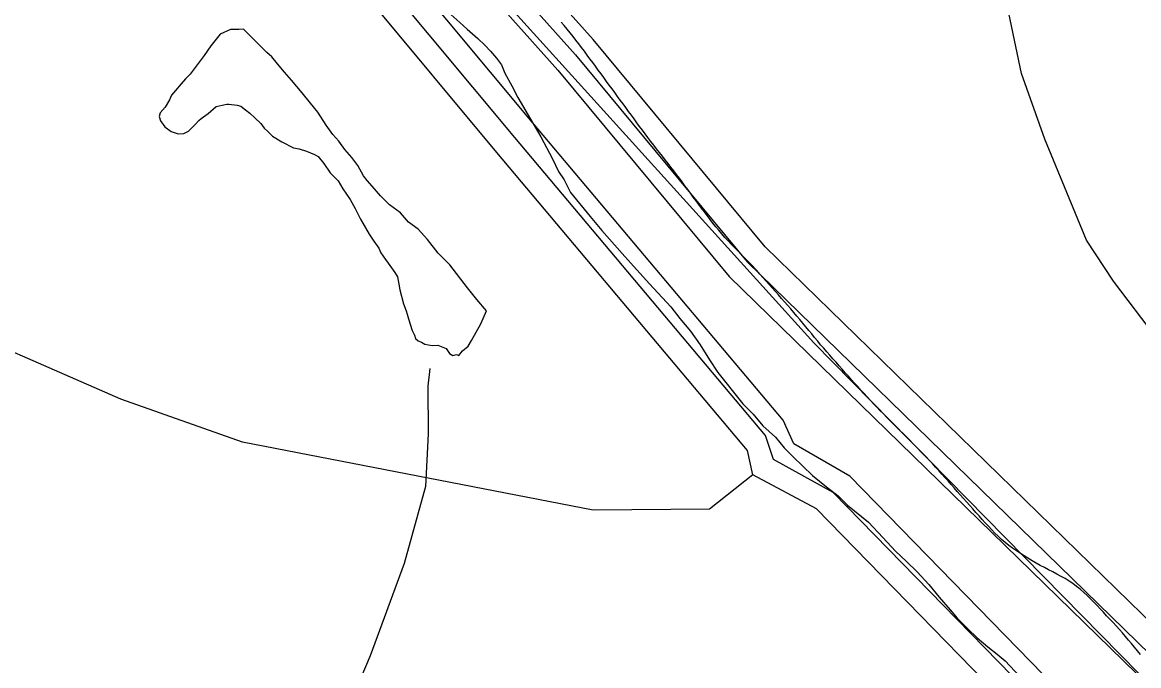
# Model space of a CAD drawing. Extents: x 2206922 to 2357709, y 510027 to 673830.
# Drawn here: x 2304412 to 2306327, y 574297 to 575400 of the extents above; entities that cross this region are included whole.
import ezdxf

# ---------------------------------------------------------------- set-up
doc = ezdxf.new("R2010")
doc.units = 0
for name, color, linetype in [('Exist Boundary Land Use Reservation Military US Department of Defense', 7, 'Continuous'), ('Exist Boundary Political City Limit New', 7, 'Continuous'), ('Exist Hydrographic Buffer Line', 7, 'Continuous'), ('Exist Hydrographic Creek Single Shore', 7, 'Continuous'), ('Exist Hydrographic Misc Water Feature', 7, 'Continuous'), ('Exist Hydrographic River Shore', 7, 'Continuous'), ('Exist Road Non-System Type 51', 7, 'Continuous'), ('Map Preparation Boundary City Limit Buffer Line', 7, 'Continuous')]:
    doc.layers.add(name, color=color, linetype=linetype)

msp = doc.modelspace()

# ---------------------------------------------------------------- linework, layer by layer
at = {"layer": 'Exist Boundary Land Use Reservation Military US Department of Defense'}
msp.add_lwpolyline([(2304908.4, 575801.8), (2305032.3, 575666.3), (2305769.9, 574850.7), (2306656, 573948.8), (2306901.3, 573788.3)], dxfattribs=at)
at = {"layer": 'Exist Boundary Political City Limit New'}
for points in [[(2305682.5, 574962.6), (2305677, 574968.6), (2305671.8, 574974.6), (2305661.5, 574985.3), (2305655.8, 574991.1), (2305650.2, 574996.8), (2305644.8, 575002.6), (2305639.2, 575008.3), (2305633.5, 575014.1), (2305628, 575019.9), (2305622.8, 575025.8), (2305617.2, 575031.6), (2305612, 575037.6), (2305606.8, 575043.7), (2305601.8, 575049.8), (2305596.8, 575056.1), (2305591.8, 575062.4), (2305587, 575068.8), (2305582, 575075.2), (2305577.2, 575081.6), (2305572.5, 575087.9), (2305567.8, 575094.4), (2305563, 575100.8), (2305558.2, 575107.2), (2305553.5, 575113.7), (2305548.8, 575120.2), (2305544, 575126.6), (2305539.2, 575133.1), (2305534.5, 575139.4), (2305529.5, 575145.8), (2305524.8, 575152.1), (2305519.8, 575158.4), (2305514.8, 575164.8), (2305510, 575171.1), (2305505, 575177.4), (2305500, 575183.6), (2305495.2, 575189.9), (2305490.2, 575196.3), (2305485.2, 575202.6), (2305480.5, 575209), (2305475.8, 575215.4), (2305471, 575221.8), (2305466.2, 575228.2), (2305461.5, 575234.7), (2305456.8, 575241.1), (2305452, 575247.6), (2305447.2, 575254.1), (2305442.5, 575260.5), (2305437.8, 575267), (2305433, 575273.4), (2305428.5, 575279.9), (2305423.8, 575286.4), (2305419, 575292.8), (2305414.2, 575299.2), (2305409.5, 575305.6), (2305404.8, 575312.1), (2305400, 575318.5), (2305395.2, 575325), (2305390.5, 575331.4), (2305385.8, 575337.9), (2305381, 575344.4), (2305376.2, 575350.8), (2305371.5, 575357.2), (2305366.5, 575363.6), (2305361.8, 575369.9), (2305356.8, 575376.2), (2305351.8, 575382.5), (2305346.8, 575388.7), (2305341.5, 575394.8), (2305336.2, 575400.7)], [(2306244.2, 574411.7), (2306238.5, 574417.2), (2306232.8, 574422.6), (2306226.8, 574427.8), (2306220.5, 574432.8), (2306214, 574437.5), (2306207.5, 574441.9), (2306200.8, 574446.1), (2306193.8, 574450), (2306186.8, 574453.8), (2306179.5, 574457.6), (2306172.5, 574461.2), (2306165.2, 574465), (2306158.2, 574468.8), (2306151.2, 574472.6), (2306144.2, 574476.7), (2306130.8, 574485.2), (2306124, 574489.5), (2306117.2, 574493.9), (2306110.5, 574498.4), (2306104, 574503.2), (2306097.8, 574508.1), (2306091.8, 574513.3), (2306086, 574518.8), (2306080.2, 574524.3), (2306074.8, 574530.1), (2306069.2, 574535.9), (2306063.8, 574541.8), (2306058.5, 574547.8), (2306053.2, 574553.8), (2306047.8, 574559.8), (2306042.5, 574565.8), (2306037.2, 574571.8), (2306031.8, 574577.8), (2306026.5, 574583.6), (2306021, 574589.6), (2306015.8, 574595.6), (2306010.5, 574601.6), (2306005.2, 574607.6), (2306000, 574613.6), (2305994.5, 574619.6), (2305989.2, 574625.6), (2305984, 574631.5), (2305978.5, 574637.4), (2305973.2, 574643.4), (2305967.8, 574649.2), (2305962.2, 574655), (2305956.8, 574660.8), (2305951, 574666.5), (2305945.5, 574672.2), (2305939.8, 574677.9), (2305934.2, 574683.6), (2305928.5, 574689.2), (2305922.8, 574694.9), (2305917.2, 574700.5), (2305911.5, 574706.1), (2305905.8, 574711.8), (2305900.2, 574717.4), (2305894.5, 574723.1), (2305889, 574728.8), (2305883.2, 574734.6), (2305877.8, 574740.3), (2305872.2, 574746.1), (2305866.8, 574751.9), (2305861.5, 574757.8), (2305856, 574763.7), (2305850.5, 574769.6), (2305845.2, 574775.5), (2305839.8, 574781.4), (2305834.5, 574787.3), (2305829, 574793.3), (2305823.8, 574799.2), (2305818.5, 574805.2), (2305813, 574811.2), (2305807.8, 574817.2), (2305802.5, 574823.2), (2305797.2, 574829.2), (2305792, 574835.2), (2305786.8, 574841.3), (2305781.5, 574847.4), (2305776.5, 574853.5), (2305771.2, 574859.7), (2305766.2, 574865.8), (2305761, 574871.9), (2305756, 574878.1), (2305750.8, 574884.2), (2305745.8, 574890.4), (2305740.5, 574896.6), (2305735.2, 574902.6), (2305730.2, 574908.7), (2305725, 574914.8), (2305719.5, 574920.8), (2305714.2, 574926.8), (2305709, 574932.8), (2305703.8, 574938.7), (2305698.5, 574944.7), (2305693, 574950.6), (2305687.8, 574956.6), (2305682.5, 574962.6)], [(2306329.8, 574316), (2306324.8, 574322.2), (2306319.8, 574328.4), (2306314.5, 574334.6), (2306309.5, 574340.8), (2306304.2, 574346.9), (2306299, 574353), (2306293.8, 574358.9), (2306288.2, 574364.9), (2306283, 574370.7), (2306277.5, 574376.6), (2306272, 574382.5), (2306266.5, 574388.4), (2306261, 574394.4), (2306255.5, 574400.2), (2306250, 574406), (2306244.2, 574411.7)]]:
    msp.add_lwpolyline(points, dxfattribs=at)
at = {"layer": 'Exist Hydrographic Buffer Line'}
for points in [[(2300867.3, 579578.6), (2301645.5, 579388.8), (2301915.1, 579278), (2302124, 579135.4), (2302277, 578931.1), (2302463.4, 578496.9), (2302527.4, 578430.9), (2302677.5, 578176), (2303727.1, 577108.2), (2303903.9, 576918.9), (2304150.2, 576693.6), (2304426.2, 576456.1), (2304701.8, 576152.7), (2304792.4, 576024), (2304953.6, 575800.4), (2305360.8, 575344.7), (2305655.5, 574989.7), (2307819.2, 572880.8), (2307961.3, 572692.2), (2308367.4, 572421.9), (2308632.6, 572285.3)], [(2307829.6, 572652.2), (2307342.6, 573143.5), (2306887.4, 573566), (2306818.1, 573617.1), (2306459.1, 573968.1), (2306180.6, 574206.8), (2305802.9, 574593.9), (2305700.4, 574650.5), (2305686.8, 574691.9), (2305256.8, 575202.8), (2305037.8, 575466.2), (2304918.7, 575590.8), (2304581.4, 575980.1), (2304050.1, 576582.4), (2303274.6, 577333.7), (2302654.1, 577998.3), (2302595.7, 578079.2), (2302513.2, 578191.5), (2302174.9, 578860.6), (2301990.8, 579065.7), (2301618, 579231.6), (2300673.5, 579390.2), (2299998.5, 579350.7)], [(2302414.8, 578475.1), (2302495.8, 578405.9), (2302643, 578155.7), (2303698.4, 577080.5), (2303874.6, 576891.6), (2304123.1, 576664), (2304398.1, 576427.4), (2304670.6, 576127.7), (2304759.6, 576001), (2304921.2, 575777), (2305330.7, 575318.6), (2305624.7, 574964.2), (2307789, 572854.3)], [(2307876.2, 572691.5), (2307370.9, 573171.7), (2306914.7, 573595.4), (2306843.9, 573647.8), (2306487.1, 573996.7), (2306207.9, 574236.1), (2305831.4, 574621.8), (2305735.6, 574677.1), (2305717.4, 574717.7), (2305287.4, 575228.5), (2305068.6, 575491.8), (2304948.4, 575617.8), (2304611.5, 576006.3), (2304080, 576608.9), (2303303.1, 577361.7), (2302685.1, 578023.8), (2302627.9, 578102.6), (2302547.5, 578212.4), (2302414.8, 578475.1)]]:
    msp.add_lwpolyline(points, dxfattribs=at)
at = {"layer": 'Exist Hydrographic Creek Single Shore'}
msp.add_lwpolyline([(2305665.1, 574624), (2305591.1, 574565.2), (2305391.1, 574563.6), (2304790.1, 574680.5), (2304581.2, 574754.1), (2304230.1, 574907.2), (2304155.1, 574914)], dxfattribs=at)
at = {"layer": 'Exist Hydrographic Misc Water Feature'}
for points in [[(2305116.6, 575441.9), (2305162.7, 575400.4), (2305175.2, 575388.8), (2305193.5, 575372.7), (2305205.6, 575361.1), (2305215.2, 575351.1), (2305225.7, 575339), (2305233.9, 575327.3), (2305239.6, 575313.4), (2305252.1, 575291.7), (2305262.4, 575271.5), (2305301.3, 575204), (2305321.4, 575166.5), (2305331.9, 575144.6), (2305341.7, 575130.5), (2305352.2, 575108.7), (2305386.4, 575067.1), (2305406.3, 575043.4), (2305441, 575003.7), (2305455.3, 574987.8), (2305487.7, 574952.1), (2305524.4, 574912.5), (2305540.2, 574892.6), (2305558.3, 574870.9), (2305574.7, 574847.3), (2305590.9, 574821.4), (2305605, 574799.7), (2305647.9, 574745.9), (2305665.9, 574728.2), (2305682.1, 574708.3), (2305704.3, 574688.7), (2305718.8, 574670.7), (2305734.4, 574655), (2305767.4, 574623.2), (2305791.4, 574603.8), (2305811.3, 574587.9)], [(2305208.2, 574905.3), (2305192, 574925.2), (2305175.8, 574945.1), (2305145.3, 574984.5), (2305125.2, 575004.2), (2305107.1, 575028), (2305090.9, 575045.9), (2305074.7, 575057.6), (2305060.8, 575073.5), (2305042.1, 575087.3), (2305026.6, 575103), (2305016.3, 575115.1), (2305004, 575129.1), (2304997.6, 575137), (2304987.6, 575154.7), (2304977.6, 575168.8), (2304965.2, 575182.4), (2304955.4, 575196.5), (2304944.9, 575208.2), (2304933.3, 575224.1), (2304918.9, 575246.1), (2304906.8, 575261.8), (2304892.2, 575279.7), (2304874.2, 575301.5), (2304862.1, 575315.1), (2304850, 575329.1), (2304840, 575341.1), (2304831.6, 575348.9), (2304811.5, 575368.6), (2304803.5, 575376.7), (2304791.4, 575388.6), (2304783.4, 575388.2), (2304769.2, 575388.3), (2304751.4, 575380), (2304735.6, 575360.1), (2304723.9, 575343.6), (2304714.1, 575329.7), (2304699.9, 575311.6), (2304692.1, 575303.4), (2304684.5, 575295.2), (2304674.9, 575283.3), (2304668.3, 575275.3), (2304664.6, 575267.4), (2304657.1, 575255.2), (2304648.9, 575245), (2304647, 575238.8), (2304649.3, 575231.2), (2304656.8, 575221.1), (2304667.5, 575213.4), (2304679.6, 575209.2), (2304689.5, 575209.7), (2304697.2, 575213.8), (2304703.4, 575219.8), (2304709.1, 575225.8), (2304715.1, 575231.8), (2304719.2, 575235.6), (2304730.9, 575244), (2304744.6, 575256.1), (2304754.9, 575258.2), (2304762.9, 575260.3), (2304766.6, 575260.1), (2304780.7, 575258.4), (2304786.9, 575256.7), (2304794.8, 575250.6), (2304802.6, 575244.6), (2304810.8, 575236.9), (2304821.1, 575226.8), (2304826.8, 575219), (2304833.2, 575213.2), (2304841.2, 575205.1), (2304857.4, 575195.4), (2304877.5, 575185.4), (2304887.3, 575183.6), (2304899.4, 575179.7), (2304913.4, 575174), (2304919.5, 575170.2), (2304929.4, 575158.2), (2304940, 575142.4), (2304954.2, 575128.5), (2304962.2, 575114.7), (2304974.5, 575096.7), (2304982.9, 575080.8), (2304992.5, 575062.7), (2305007.1, 575037), (2305015.3, 575025.2), (2305023.5, 575013.1), (2305027.2, 575005.2), (2305035.4, 574993.4), (2305039.7, 574987.5), (2305045.4, 574979.3), (2305051.4, 574971.5), (2305055.7, 574963.6), (2305057.9, 574951.5), (2305059.6, 574941.5), (2305066.3, 574917.8), (2305070.6, 574905.8), (2305072.3, 574899.9), (2305074.7, 574891.8), (2305080.7, 574871.8), (2305085, 574863.9)], [(2305085, 574863.9), (2305086.8, 574857.9), (2305090.9, 574854), (2305096.9, 574851.9), (2305102.6, 574848.2), (2305115.1, 574846.3), (2305125, 574846.5), (2305130.9, 574844.4), (2305139.3, 574840.7), (2305145.1, 574832.5), (2305150.8, 574828.8), (2305157.2, 574830.7), (2305161.1, 574828.9), (2305167, 574836.9), (2305176.9, 574844.8), (2305182.8, 574854.8), (2305190.8, 574869.1), (2305198.6, 574883.3), (2305208.2, 574905.3)], [(2305811.3, 574587.9), (2305827.7, 574572), (2305863.6, 574542.7), (2305888.2, 574516.7), (2305910.1, 574493.1), (2305928.6, 574475.3), (2305946.8, 574457.6), (2305966.9, 574435.9), (2305985, 574414.1), (2306003.4, 574392.3), (2306015.7, 574378.3), (2306033.6, 574360.6), (2306050, 574344.7), (2306068.2, 574329), (2306084, 574316.8), (2306098.2, 574305), (2306114.4, 574287.2), (2306132.8, 574267.7), (2306152.9, 574247.7), (2306221.2, 574198.5), (2306283.7, 574135.1), (2306306.1, 574115.5), (2306332.5, 574093.7)]]:
    msp.add_lwpolyline(points, dxfattribs=at)
at = {"layer": 'Exist Hydrographic River Shore'}
for points in [[(2308936.9, 572246.2), (2308843.3, 572269.7), (2308644.3, 572320.4), (2308394.7, 572457), (2307993.3, 572716.3), (2307849.1, 572907.3), (2305686.2, 575015.3), (2305391.1, 575370.9), (2304986.2, 575823.8), (2304825.2, 576047), (2304733.1, 576177.8), (2304454.1, 576484.9), (2304177, 576723), (2303933, 576946.2), (2303756.1, 577136), (2302712.1, 578196.3), (2302559, 578455.9), (2302500.1, 578512.6), (2302312.1, 578951.3), (2302152.1, 579164.7), (2301934, 579313.4), (2301658, 579426.9), (2300873, 579618.3)], [(2305665.1, 574624), (2305656.1, 574666.2), (2305226.1, 575177.1), (2305007.1, 575440.6), (2304889.2, 575563.9), (2304551, 575953.9), (2304020.2, 576555.9), (2303246.1, 577305.6), (2302623.1, 577972.8), (2302563.1, 578055.8), (2302479, 578170.5), (2302139, 578842.6), (2301961, 579038.8), (2301602, 579194.9), (2300666.9, 579350.8), (2300000.9, 579310.8), (2298731.7, 578994.6), (2298446.2, 578890.4), (2298312.9, 578842.3)], [(2309003.2, 571980.8), (2308958.2, 571977.5), (2308683.3, 572032), (2308366.2, 572143.9), (2308265.2, 572212), (2307802.1, 572623.2), (2307314.1, 573115.4), (2306860.1, 573536.8), (2306792.1, 573586.6), (2306431.2, 573939.4), (2306153.1, 574177.6), (2305774.2, 574565.9), (2305665.1, 574624)]]:
    msp.add_lwpolyline(points, dxfattribs=at)
at = {"layer": 'Exist Road Non-System Type 51'}
for points in [[(2307162.4, 574146.8), (2307033.4, 574224.9), (2306851, 574361.3), (2306666.8, 574529), (2306456.8, 574750.2), (2306357.3, 574859), (2306283.7, 574956.7), (2306237.6, 575026.7), (2306165.8, 575200), (2306126.1, 575312.4), (2306089.3, 575487.5), (2306058, 575673.7), (2306030.4, 575760.4), (2305982.5, 575835.9), (2305954.8, 575878.3), (2305919.3, 575910.3)], [(2305111.4, 574806.4), (2305107.7, 574776.4), (2305108.6, 574694.3), (2305103.6, 574604.3), (2305066.9, 574472), (2305008.7, 574313.5), (2304932.7, 574134.8), (2304846.7, 573952.1), (2304768.4, 573794.9), (2304693.7, 573647.9), (2304593, 573472.8)]]:
    msp.add_lwpolyline(points, dxfattribs=at)
at = {"layer": 'Map Preparation Boundary City Limit Buffer Line'}
for points in [[(2305682.5, 574962.6), (2305677, 574968.6), (2305671.8, 574974.6), (2305661.5, 574985.3), (2305655.8, 574991.1), (2305650.2, 574996.8), (2305644.8, 575002.6), (2305639.2, 575008.3), (2305633.5, 575014.1), (2305628, 575019.9), (2305622.8, 575025.8), (2305617.2, 575031.6), (2305612, 575037.6), (2305606.8, 575043.7), (2305601.8, 575049.8), (2305596.8, 575056.1), (2305591.8, 575062.4), (2305587, 575068.8), (2305582, 575075.2), (2305577.2, 575081.6), (2305572.5, 575087.9), (2305567.8, 575094.4), (2305563, 575100.8), (2305558.2, 575107.2), (2305553.5, 575113.7), (2305548.8, 575120.2), (2305544, 575126.6), (2305539.2, 575133.1), (2305534.5, 575139.4), (2305529.5, 575145.8), (2305524.8, 575152.1), (2305519.8, 575158.4), (2305514.8, 575164.8), (2305510, 575171.1), (2305505, 575177.4), (2305500, 575183.6), (2305495.2, 575189.9), (2305490.2, 575196.3), (2305485.2, 575202.6), (2305480.5, 575209), (2305475.8, 575215.4), (2305471, 575221.8), (2305466.2, 575228.2), (2305461.5, 575234.7), (2305456.8, 575241.1), (2305452, 575247.6), (2305447.2, 575254.1), (2305442.5, 575260.5), (2305437.8, 575267), (2305433, 575273.4), (2305428.5, 575279.9), (2305423.8, 575286.4), (2305419, 575292.8), (2305414.2, 575299.2), (2305409.5, 575305.6), (2305404.8, 575312.1), (2305400, 575318.5), (2305395.2, 575325), (2305390.5, 575331.4), (2305385.8, 575337.9), (2305381, 575344.4), (2305376.2, 575350.8), (2305371.5, 575357.2), (2305366.5, 575363.6), (2305361.8, 575369.9), (2305356.8, 575376.2), (2305351.8, 575382.5), (2305346.8, 575388.7), (2305341.5, 575394.8), (2305336.2, 575400.7)], [(2306244.2, 574411.7), (2306238.5, 574417.2), (2306232.8, 574422.6), (2306226.8, 574427.8), (2306220.5, 574432.8), (2306214, 574437.5), (2306207.5, 574441.9), (2306200.8, 574446.1), (2306193.8, 574450), (2306186.8, 574453.8), (2306179.5, 574457.6), (2306172.5, 574461.2), (2306165.2, 574465), (2306158.2, 574468.8), (2306151.2, 574472.6), (2306144.2, 574476.7), (2306130.8, 574485.2), (2306124, 574489.5), (2306117.2, 574493.9), (2306110.5, 574498.4), (2306104, 574503.2), (2306097.8, 574508.1), (2306091.8, 574513.3), (2306086, 574518.8), (2306080.2, 574524.3), (2306074.8, 574530.1), (2306069.2, 574535.9), (2306063.8, 574541.8), (2306058.5, 574547.8), (2306053.2, 574553.8), (2306047.8, 574559.8), (2306042.5, 574565.8), (2306037.2, 574571.8), (2306031.8, 574577.8), (2306026.5, 574583.6), (2306021, 574589.6), (2306015.8, 574595.6), (2306010.5, 574601.6), (2306005.2, 574607.6), (2306000, 574613.6), (2305994.5, 574619.6), (2305989.2, 574625.6), (2305984, 574631.5), (2305978.5, 574637.4), (2305973.2, 574643.4), (2305967.8, 574649.2), (2305962.2, 574655), (2305956.8, 574660.8), (2305951, 574666.5), (2305945.5, 574672.2), (2305939.8, 574677.9), (2305934.2, 574683.6), (2305928.5, 574689.2), (2305922.8, 574694.9), (2305917.2, 574700.5), (2305911.5, 574706.1), (2305905.8, 574711.8), (2305900.2, 574717.4), (2305894.5, 574723.1), (2305889, 574728.8), (2305883.2, 574734.6), (2305877.8, 574740.3), (2305872.2, 574746.1), (2305866.8, 574751.9), (2305861.5, 574757.8), (2305856, 574763.7), (2305850.5, 574769.6), (2305845.2, 574775.5), (2305839.8, 574781.4), (2305834.5, 574787.3), (2305829, 574793.3), (2305823.8, 574799.2), (2305818.5, 574805.2), (2305813, 574811.2), (2305807.8, 574817.2), (2305802.5, 574823.2), (2305797.2, 574829.2), (2305792, 574835.2), (2305786.8, 574841.3), (2305781.5, 574847.4), (2305776.5, 574853.5), (2305771.2, 574859.7), (2305766.2, 574865.8), (2305761, 574871.9), (2305756, 574878.1), (2305750.8, 574884.2), (2305745.8, 574890.4), (2305740.5, 574896.6), (2305735.2, 574902.6), (2305730.2, 574908.7), (2305725, 574914.8), (2305719.5, 574920.8), (2305714.2, 574926.8), (2305709, 574932.8), (2305703.8, 574938.7), (2305698.5, 574944.7), (2305693, 574950.6), (2305687.8, 574956.6), (2305682.5, 574962.6)], [(2306329.8, 574316), (2306324.8, 574322.2), (2306319.8, 574328.4), (2306314.5, 574334.6), (2306309.5, 574340.8), (2306304.2, 574346.9), (2306299, 574353), (2306293.8, 574358.9), (2306288.2, 574364.9), (2306283, 574370.7), (2306277.5, 574376.6), (2306272, 574382.5), (2306266.5, 574388.4), (2306261, 574394.4), (2306255.5, 574400.2), (2306250, 574406), (2306244.2, 574411.7)]]:
    msp.add_lwpolyline(points, dxfattribs=at)

doc.saveas('drawing.dxf')
